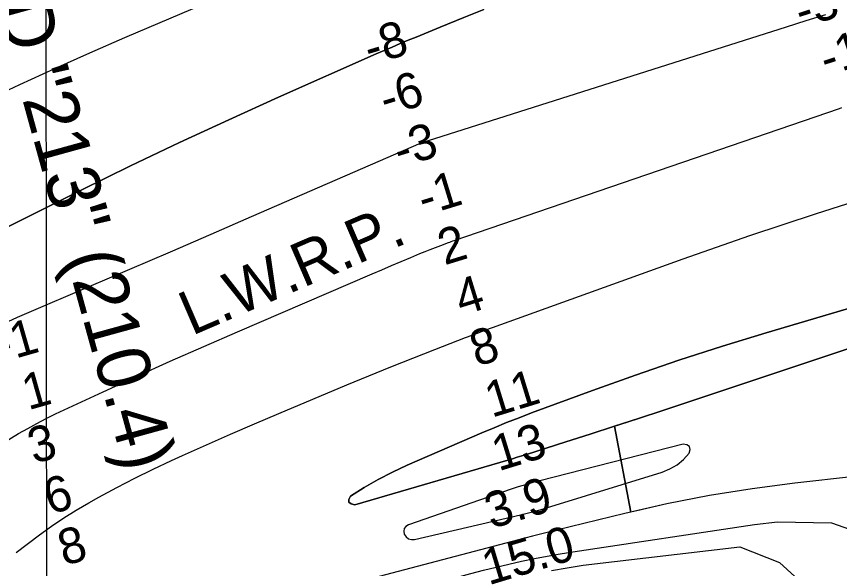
# Model space of a CAD drawing. Extents: x 3297753 to 3335611, y 652252 to 677623.
# Drawn here: x 3317590 to 3319137, y 658760 to 659798 of the extents above; entities that cross this region are included whole.
import ezdxf

# ---------------------------------------------------------------- set-up
doc = ezdxf.new("R2010")
doc.units = 0
for name, color, linetype in [('V-CHAN-NAID', 7, 'Continuous'), ('V-GRID-MAJR', 7, 'Continuous'), ('V-RIVR-EDGE', 7, 'Continuous'), ('V-RIVR-RANG', 7, 'Continuous'), ('V-TOPO-DPTH', 7, 'Continuous'), ('V-TOPO-MINR', 7, 'Continuous'), ('V-TOPO-WATR', 7, 'Continuous'), ('V-TOPO-WATR-IDEN', 7, 'Continuous')]:
    doc.layers.add(name, color=color, linetype=linetype)

msp = doc.modelspace()

# ---------------------------------------------------------------- linework, layer by layer
at = {"layer": 'V-GRID-MAJR'}
msp.add_spline([(3317647.9, 657646.7), (3317644.8, 660673.9), (3317638.6, 666735.3), (3317632.5, 672796.8), (3317629.4, 675831)], degree=3, dxfattribs=at)
at = {"layer": 'V-RIVR-EDGE'}
msp.add_spline([(3319472.9, 662096.8), (3319451.4, 662084.8), (3319431.4, 662073.3), (3319412.8, 662065.4), (3319386.6, 662059.7), (3319355.1, 662056.1), (3319321.5, 662047.4), (3319286.7, 662035.9), (3319261.8, 662024.4), (3319253.9, 662022.3), (3319244, 662022.3), (3319236.9, 662020.3), (3319220.3, 662007.1), (3319214.1, 661999.2), (3319197.9, 661992.6), (3319174.7, 661985.2), (3319135.2, 661974.5), (3319095.8, 661962.6), (3319061.8, 661950.7), (3319035.7, 661940.8), (3319017, 661932.5), (3319004.2, 661925.1), (3318977.6, 661914.4), (3318949.4, 661908.7), (3318929.1, 661903.3), (3318893.4, 661894.3), (3318836.2, 661878.7), (3318802.2, 661869.7), (3318784.3, 661864.3), (3318761.1, 661859.4), (3318735.4, 661848.3), (3318707.2, 661836.3), (3318683.9, 661831.8), (3318667.8, 661829.8), (3318647.9, 661824.9), (3318612.2, 661812.5), (3318583.6, 661801.4), (3318550.8, 661789.5), (3318517.2, 661780.8), (3318486.9, 661770.5), (3318459.1, 661757.8), (3318437.1, 661748.7), (3318401.1, 661732.6), (3318376.3, 661719.7), (3318350.3, 661712.4), (3318322.7, 661702.9), (3318295.6, 661690.6), (3318275.9, 661686.7), (3318257.8, 661681.1), (3318243.7, 661673.2), (3318214.4, 661661.5), (3318180.6, 661645.8), (3318148.4, 661630.1), (3318131.5, 661619.4), (3318111.1, 661604.8), (3318079.5, 661575), (3318056.4, 661560.4), (3318032.7, 661542.4), (3318016.3, 661532.3), (3317961.5, 661489.7), (3317862.7, 661415.5), (3317830, 661391.9), (3317829.4, 661388.6), (3317827.2, 661382.9), (3317810.8, 661375.6), (3317786, 661359.9), (3317761.1, 661342.5), (3317743.6, 661322.8), (3317726.1, 661300.9), (3317708.6, 661279), (3317696.7, 661270.6), (3317673.6, 661255.4), (3317601.3, 661201.5), (3317560.7, 661171.7), (3317529.1, 661153.2), (3317513.8, 661140.3), (3317483.9, 661117.2), (3317464.2, 661105.5), (3317423.5, 661083), (3317409.4, 661079.1), (3317401.5, 661079.1), (3317375, 661065.7), (3317364.3, 661058.9), (3317348.5, 661051.1), (3317330.5, 661046.6), (3317307.3, 661033.2), (3317289.3, 661024.8), (3317263.9, 661012.4), (3317240.8, 661008.5), (3317230.1, 661004), (3317228.4, 661000.1), (3317221.6, 660998.4), (3317196.2, 660991.2), (3317170.3, 660981.7), (3317149.4, 660978.3), (3317103.2, 660961), (3317073.3, 660949.8), (3317034.3, 660929.6), (3316996, 660910), (3316948, 660887), (3316914.7, 660873.5), (3316886, 660860.6), (3316880.9, 660856.2), (3316871.3, 660848.3), (3316865.7, 660846.6), (3316855.5, 660846.6), (3316850.4, 660846.6), (3316844.2, 660840.5), (3316839.7, 660839.9), (3316835.8, 660840.5), (3316830.7, 660836.6), (3316818.8, 660828.7), (3316813.8, 660828.1), (3316808.1, 660827), (3316803.6, 660827), (3316796.8, 660818.6), (3316785, 660809.6), (3316774.8, 660802.9), (3316771.4, 660796.1), (3316765.2, 660779.2), (3316755.6, 660759.5), (3316745.9, 660744.3), (3316732.4, 660728.6), (3316712.6, 660717.9), (3316683.9, 660703.4), (3316676.5, 660701.1), (3316664.7, 660695.5), (3316651.7, 660680.3), (3316633, 660666.9), (3316616.1, 660656.2), (3316590.1, 660637.1), (3316544.4, 660603.4), (3316510, 660581), (3316472.7, 660551.7), (3316428.7, 660523.1), (3316390.3, 660495.6), (3316363.8, 660477.6), (3316349.7, 660469.8), (3316341.2, 660464.7), (3316335, 660464.7), (3316325.4, 660464.8), (3316313.6, 660461.4), (3316289.9, 660457), (3316257.2, 660443.5), (3316237.5, 660436.3), (3316207, 660423.9), (3316177.1, 660405.4), (3316154.5, 660393.1), (3316131.9, 660375.1), (3316110.5, 660362.2), (3316095.3, 660353.2), (3316080, 660338), (3316051.2, 660312.7), (3316013.9, 660270.6), (3315988.5, 660245.8), (3315960.3, 660217.2), (3315939.9, 660200.9), (3315925.8, 660185.1), (3315911.1, 660173.9), (3315895.3, 660159.9), (3315882.9, 660145.8), (3315867.6, 660130.1), (3315849, 660120), (3315837.7, 660109.3), (3315808.9, 660080.1), (3315786.9, 660062.1), (3315758.1, 660038.5), (3315733.8, 660018.8), (3315725.3, 660002.5), (3315692, 659976.7), (3315659.8, 659949.1), (3315603.4, 659904.2), (3315571.2, 659873.3), (3315569.5, 659873.3), (3315558.8, 659868.8), (3315547.5, 659863.2), (3315527.7, 659844.1), (3315506.3, 659828.4), (3315477.5, 659812.1), (3315461.1, 659805.9), (3315440.8, 659793.6), (3315429.5, 659781.8), (3315402.4, 659758.2), (3315361.8, 659731.8), (3315304.2, 659696.4), (3315255.7, 659666.7), (3315169.9, 659624.7), (3315140, 659611.8), (3315123.7, 659603.4), (3315098.8, 659588.8), (3315044.6, 659551.1), (3314989.9, 659507.3), (3314954.3, 659474.7), (3314934, 659462.4), (3314926.1, 659452.8), (3314915.9, 659440.5), (3314897.8, 659423.6), (3314866.8, 659396.1), (3314844.7, 659376.4), (3314848.7, 659370.7), (3314825, 659355), (3314801.8, 659342.7), (3314762.3, 659320.8), (3314730.2, 659303.4), (3314711, 659290.5), (3314664.7, 659256.3), (3314628.6, 659235.5), (3314603.2, 659218.1), (3314584.5, 659209.7), (3314564.8, 659208), (3314555.8, 659204.7), (3314546.8, 659196.2), (3314528.1, 659174.9), (3314492.5, 659118.6), (3314473.8, 659095), (3314450.7, 659074.8), (3314428.7, 659060.2), (3314423, 659054.6), (3314416.2, 659044.4), (3314398.1, 659027.6), (3314375.6, 659007.9), (3314366.5, 659005.1), (3314353.6, 659002.3), (3314347.4, 658997.3), (3314346.8, 658988.8), (3314351.3, 658983.2), (3314350.7, 658974.2), (3314342.8, 658961.8), (3314329.2, 658955.1), (3314311.7, 658940.4), (3314310, 658930.3), (3314294.2, 658921.9), (3314283.5, 658914.6), (3314276.1, 658903.9), (3314272.7, 658896), (3314237.7, 658871.3), (3314206.7, 658853.4), (3314198.2, 658851.1), (3314192, 658850.6), (3314180.2, 658846.1), (3314172.3, 658836.5), (3314164.4, 658823.6), (3314142.3, 658810.1), (3314120.9, 658792.7), (3314097.2, 658778.7), (3314086.5, 658769.1), (3314082.5, 658762.9), (3314080.2, 658754.5), (3314072.3, 658750), (3314036.8, 658734.3), (3314006.3, 658722), (3313997.3, 658716.4), (3313939.7, 658673.7), (3313888.3, 658635), (3313863.5, 658615.3), (3313820.6, 658586.7), (3313772.6, 658558), (3313732, 658532.8), (3313718.5, 658524.4), (3313711.1, 658521.6), (3313702.7, 658521.6), (3313693.1, 658518.8), (3313674.5, 658511.5), (3313646.8, 658494.7), (3313626.5, 658479), (3313619.7, 658475), (3313610.1, 658464.3), (3313605, 658449.1), (3313597.1, 658444.7), (3313577.9, 658428.9), (3313554.8, 658407.6), (3313537.8, 658387.3), (3313525.4, 658364.2), (3313506.1, 658331.6), (3313489.7, 658309.7)], degree=3, dxfattribs=at)
at = {"layer": 'V-TOPO-DPTH'}
for points in [[(3317530.1, 659381.3), (3317712.7, 659472.1), (3317804.5, 659517), (3317896.6, 659561.1), (3317989.3, 659603.9), (3318082.3, 659646), (3318266, 659727.5), (3318281, 659734.1), (3318296, 659740.5), (3318311.1, 659746.9), (3318326.2, 659753.2), (3318341.3, 659759.4), (3318356.4, 659765.6), (3318371.6, 659771.7), (3318386.7, 659777.9), (3318431, 659795.9), (3318468.3, 659811)], [(3318468.3, 659811), (3318431, 659795.9), (3318386.7, 659777.9), (3318371.6, 659771.7), (3318356.4, 659765.6), (3318341.3, 659759.4), (3318326.2, 659753.2), (3318311.1, 659746.9), (3318296, 659740.5), (3318281, 659734.1), (3318266, 659727.5), (3318082.3, 659646), (3317989.3, 659603.9), (3317896.6, 659561.1), (3317804.5, 659517), (3317712.7, 659472.1), (3317530.1, 659381.3)], [(3317543.5, 658983.5), (3317593.8, 659013.6), (3317610.9, 659023.5), (3317628.2, 659033), (3317645.8, 659042), (3317663.5, 659050.6), (3317753, 659092.3), (3317815.8, 659121.3), (3317878.8, 659149.8), (3317942, 659177.8), (3318005.4, 659205.3), (3318258.5, 659314.1), (3318276.7, 659321.8), (3318294.9, 659329.6), (3318313.1, 659337.3), (3318331.3, 659345), (3318348.2, 659352.1), (3318358, 659356.1), (3318367.8, 659360.1), (3318377.7, 659363.9), (3318387.6, 659367.6), (3318402, 659372.9), (3318404.7, 659373.9), (3318407.4, 659374.9), (3318410.2, 659375.9), (3318412.9, 659376.9), (3319137, 659625.2), (3319141.9, 659626.8)], [(3317543.5, 658983.5), (3317593.8, 659013.6), (3317610.9, 659023.5), (3317628.2, 659033), (3317645.8, 659042), (3317663.5, 659050.6), (3317753, 659092.3), (3317815.8, 659121.3), (3317878.8, 659149.8), (3317942, 659177.8), (3318005.4, 659205.3), (3318258.5, 659314.1), (3318276.7, 659321.8), (3318294.9, 659329.6), (3318313.1, 659337.3), (3318331.3, 659345), (3318348.2, 659352.1), (3318358, 659356.1), (3318367.8, 659360.1), (3318377.7, 659363.9), (3318387.6, 659367.6), (3318402, 659372.9), (3318404.7, 659373.9), (3318407.4, 659374.9), (3318410.2, 659375.9), (3318412.9, 659376.9), (3319137, 659625.2), (3319141.9, 659626.8)], [(3318756.2, 658868.7), (3318744.7, 658866.1), (3318714, 659027.4), (3318724.5, 659030.9), (3318759.5, 659042.4), (3318805.1, 659057.4), (3319269.6, 659212.1), (3319284.6, 659217.2), (3319299.5, 659222.4), (3319314.4, 659227.7), (3319329.2, 659233.1), (3319479.8, 659288.7), (3319484.8, 659291.8), (3319488.6, 659295.7), (3319490.7, 659300.8), (3319491.6, 659306.6), (3319489.9, 659311.5), (3319487.3, 659315.2)], [(3319245.4, 659275.7), (3318999.5, 659203.3), (3318917.1, 659178.2), (3318835.1, 659151.9), (3318753.7, 659123.9), (3318672.6, 659094.9), (3318558.4, 659052.6), (3318534.8, 659043.6), (3318511.3, 659034.4), (3318488, 659024.8), (3318464.8, 659015), (3318324.6, 658954.4), (3318297, 658941.5), (3318270, 658927.7), (3318243.7, 658912.5), (3318218, 658896.3), (3318215, 658889.8), (3318214.8, 658884.6), (3318218.9, 658881.4), (3318225.9, 658879.5), (3318513.4, 658963.8), (3318522.3, 658966.4), (3318531.2, 658969.1), (3318540.1, 658971.8), (3318548.9, 658974.6), (3318622.6, 658998), (3318668.3, 659012.7), (3318714, 659027.4), (3318744.7, 658866.1)], [(3319277.6, 658945.8), (3319053.6, 658920.5), (3318972.9, 658909.9), (3318892.6, 658897.2), (3318812.8, 658881.4), (3318756.2, 658868.7)], [(3318744.7, 658866.1), (3318733.4, 658863.6), (3318605, 658832.1), (3318590.1, 658828.4), (3318575.2, 658824.7), (3318560.3, 658820.9), (3318545.5, 658817), (3317893, 658645.1), (3317868.9, 658638.5), (3317844.9, 658631.5), (3317821, 658624), (3317797.3, 658616.2), (3317773.7, 658607.9), (3317750.2, 658599.4), (3317726.9, 658590.4), (3317703.6, 658581.2), (3317215, 658382.4)]]:
    msp.add_lwpolyline(points, dxfattribs=at)
at = {"layer": 'V-TOPO-MINR'}
for points in [[(3317499.6, 659625.2), (3317596.4, 659670), (3317661.9, 659699.9), (3317727.7, 659729.5), (3317793.7, 659758.4), (3317859.9, 659786.9), (3318186.8, 659926)], [(3317530.1, 659381.3), (3317712.7, 659472.1), (3317804.5, 659517), (3317896.6, 659561.1), (3317989.3, 659603.9), (3318082.3, 659646), (3318266, 659727.5), (3318281, 659734.1), (3318296, 659740.5), (3318311.1, 659746.9), (3318326.2, 659753.2), (3318341.3, 659759.4), (3318356.4, 659765.6), (3318371.6, 659771.7), (3318386.7, 659777.9), (3318431, 659795.9), (3318468.3, 659811)], [(3317574.1, 659224.5), (3317591.5, 659232.6), (3317609.1, 659240.4), (3317726.6, 659290.3), (3317803, 659322.9), (3317879.3, 659355.7), (3317955.6, 659388.6), (3318031.7, 659421.7), (3318350.8, 659560.7), (3319037.4, 659778.6), (3319074.6, 659790.3), (3319111.9, 659801.9)], [(3317589.4, 658790.1), (3317633.4, 658823.3), (3317655.8, 658839.5), (3317678.7, 658855.1), (3317702.1, 658869.8), (3317726, 658883.8), (3317744.6, 658894.2), (3317778.3, 658912.5), (3317812.3, 658930.2), (3317846.8, 658947), (3317881.5, 658963.2), (3317901.7, 658972.3), (3317946.9, 658992.5), (3317992.2, 659012.4), (3318037.6, 659032), (3318083.1, 659051.3), (3318210.9, 659105.1), (3318252.1, 659122.3), (3318293.4, 659139.1), (3318334.8, 659155.7), (3318376.3, 659171.9), (3318434.2, 659194.3), (3318446.9, 659199.1), (3318459.6, 659203.9), (3318472.3, 659208.6), (3318485.1, 659213.3), (3318843.6, 659342.2), (3318906, 659364.2), (3318968.5, 659385.9), (3319031.2, 659406.9), (3319094, 659427.5), (3319194.3, 659459.8)], [(3319269.6, 659212.1), (3318805.1, 659057.4), (3318759.5, 659042.4), (3318714, 659027.4), (3318668.3, 659012.7), (3318622.6, 658998), (3318548.9, 658974.6), (3318540.1, 658971.8), (3318531.2, 658969.1), (3318522.3, 658966.4), (3318513.4, 658963.8), (3318225.9, 658879.5), (3318218.9, 658881.4), (3318214.8, 658884.6), (3318215, 658889.8), (3318218, 658896.3), (3318243.7, 658912.5), (3318270, 658927.7), (3318297, 658941.5), (3318324.6, 658954.4), (3318464.8, 659015), (3318488, 659024.8), (3318511.3, 659034.4), (3318534.8, 659043.6), (3318558.4, 659052.6), (3318672.6, 659094.9), (3318753.7, 659123.9), (3318835.1, 659151.9), (3318917.1, 659178.2), (3318999.5, 659203.3), (3319245.4, 659275.7)], [(3318546.9, 658917.6), (3318533.4, 658913.4), (3318520, 658909), (3318326.7, 658842.5), (3318322, 658839.2), (3318318.8, 658835.3), (3318318, 658830.2), (3318318.7, 658824.5), (3318322.4, 658819.5), (3318326.8, 658815.9), (3318332.3, 658814.4), (3318338.5, 658814.5), (3318537.6, 658861), (3318549.9, 658864), (3318562.3, 658867.2), (3318574.5, 658870.7), (3318586.7, 658874.3), (3318803.8, 658941.5), (3318818.4, 658947.6), (3318831.9, 658955.2), (3318843.9, 658965.1), (3318854.7, 658976.7), (3318856.3, 658983.9), (3318855.3, 658989.5), (3318850.5, 658992.6), (3318843.3, 658994.1), (3318574.1, 658925.1), (3318560.4, 658921.5), (3318546.9, 658917.6)], [(3319277.6, 658945.8), (3319053.6, 658920.5), (3318972.9, 658909.9), (3318892.6, 658897.2), (3318812.8, 658881.4), (3318733.4, 658863.6), (3318605, 658832.1), (3318590.1, 658828.4), (3318575.2, 658824.7), (3318560.3, 658820.9), (3318545.5, 658817), (3317893, 658645.1), (3317868.9, 658638.5), (3317844.9, 658631.5), (3317821, 658624), (3317797.3, 658616.2), (3317773.7, 658607.9), (3317750.2, 658599.4), (3317726.9, 658590.4), (3317703.6, 658581.2), (3317215, 658382.4)], [(3317437, 658444.5), (3317712.9, 658545.8), (3317736.7, 658554.2), (3317760.7, 658562.2), (3317784.8, 658569.5), (3317809, 658576.5), (3318444, 658750.4), (3318467.8, 658756.7), (3318491.6, 658762.7), (3318515.5, 658768.4), (3318539.5, 658773.8), (3318563.6, 658778.8), (3318587.7, 658783.5), (3318611.9, 658787.7), (3318636.2, 658791.6), (3318977.5, 658843.1), (3319020.5, 658847.8), (3319122.2, 658845.7), (3319177.7, 658826.5)], [(3318595.9, 658756.3), (3318625.5, 658761.6), (3318655.1, 658766.5), (3318950, 658801), (3319024.7, 658771.2), (3319074.9, 658725.9)]]:
    msp.add_lwpolyline(points, dxfattribs=at)
at = {"layer": 'V-TOPO-WATR'}
msp.add_lwpolyline([(3317543.5, 658983.5), (3317593.8, 659013.6), (3317610.9, 659023.5), (3317628.2, 659033), (3317645.8, 659042), (3317663.5, 659050.6), (3317753, 659092.3), (3317815.8, 659121.3), (3317878.8, 659149.8), (3317942, 659177.8), (3318005.4, 659205.3), (3318258.5, 659314.1), (3318276.7, 659321.8), (3318294.9, 659329.6), (3318313.1, 659337.3), (3318331.3, 659345), (3318348.2, 659352.1), (3318358, 659356.1), (3318367.8, 659360.1), (3318377.7, 659363.9), (3318387.6, 659367.6), (3318402, 659372.9), (3318404.7, 659373.9), (3318407.4, 659374.9), (3318410.2, 659375.9), (3318412.9, 659376.9), (3319137, 659625.2), (3319141.9, 659626.8)], dxfattribs=at)

# ---------------------------------------------------------------- texts
at = {"layer": 'V-CHAN-NAID'}
msp.add_text('PLAQUEMINE BEND "213" (210.4)', height=100, rotation=285.4051, dxfattribs=at).set_placement((3317236.5, 660963.9))
at = {"layer": 'V-RIVR-RANG'}
for s, rotation, p in [('-3', 18.0751, (3319065.6, 659774.9)), ('-8', 17.0984, (3318254.7, 659705.3)), ('-1', 18.0751, (3319112.7, 659685.1)), ('-6', 17.0984, (3318284.3, 659609.8)), ('-3', 17.0984, (3318310.5, 659513.2)), ('-1', 17.0984, (3318356, 659422.6)), ('2', 17.0984, (3318394.5, 659329.9)), ('4', 17.0984, (3318426.5, 659235.1)), ('-1', 15.8794, (3317559.3, 659146.5)), ('8', 17.0984, (3318454.9, 659139.2)), ('1', 15.8794, (3317611.8, 659057.4)), ('11', 17.0984, (3318483.3, 659043.3)), ('3', 15.8794, (3317622.5, 658956.5)), ('13', 17.0984, (3318496.1, 658942.6)), ('6', 15.8794, (3317652.6, 658861.1)), ('3.9', 16.8183, (3318482.6, 658834.3)), ('8', 15.8794, (3317679.2, 658764.7)), ('15.0', 16.8183, (3318477.4, 658728.2))]:
    msp.add_text(s, height=67, rotation=rotation, dxfattribs=at).set_placement(p)
at = {"layer": 'V-TOPO-WATR-IDEN'}
msp.add_text('L.W.R.P.', height=83, rotation=23.3499, dxfattribs=at).set_placement((3317919.5, 659197.2))

doc.saveas('drawing.dxf')
